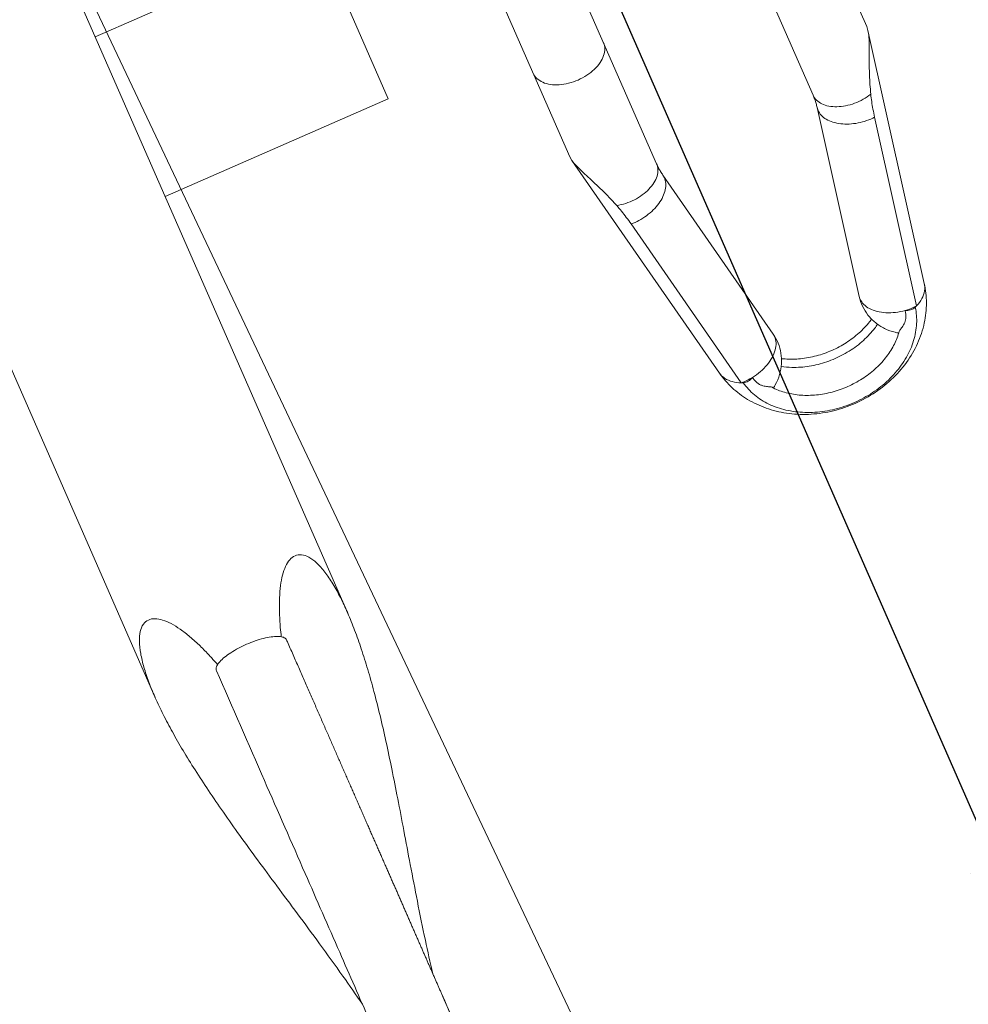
# Model space of a CAD drawing. Header units: metres. Extents: x 134157 to 138734, y 451157 to 455772.
# Tile 490 of 656: x 136619.038 to 136619.31, y 453794.912 to 453795.194. Entities that reach past the tile are written whole.
import ezdxf

# ---------------------------------------------------------------- set-up
doc = ezdxf.new("R2010")
doc.units = ezdxf.units.M
doc.layers.add('-DR-alg-hulplijnen', color=210, linetype='Continuous', plot=False)
doc.layers.add('-DR-nw-gr-arc-gras', color=7, linetype='Continuous', true_color=0xb5d5a4)
for name, color, linetype in [('-DR-nw-inr-fietsparkeren Tulip enkele beugel', 2, 'Continuous'), ('-DR-nw-maatvoering', 3, 'Continuous'), ('VELOPA-FIG25', 1, 'Continuous')]:
    doc.layers.add(name, color=color, linetype=linetype)
doc.layers.add('-DR-nw-vh-arc-sbs df bruinrood Broeder Alarmstraat', color=7, linetype='Continuous', lineweight=9, true_color=0xd8beb6)
doc.styles.add('2-5TXT', font='arial.ttf')
doc.styles.add('Drong', font='txt', dxfattribs={"height": 1.8})
doc.dimstyles.new('Drong', dxfattribs={"dimtxt": 1.8, "dimasz": 2.5, "dimexe": 0, "dimexo": 0, "dimgap": 0.9, "dimtad": 1, "dimzin": 0, "dimdsep": 46, "dimtxsty": 'Drong', "dimblk": 'dimblk-wit', "dimcen": 0, "dimse1": 1, "dimse2": 1, "dimclrd": 256, "dimclre": 1, "dimclrt": 7, "dimadec": 0, "dimazin": 0, "dimtfac": 1, "dimtmove": 0, "dimatfit": 3, "dimfxl": 1, "dimtolj": 1, "dimtzin": 0, "dimarcsym": 0})
doc.dimstyles.new('VELOPA-drukwerk', dxfattribs={"dimscale": 0, "dimtxt": 2.5, "dimasz": 2, "dimexe": 1, "dimexo": 1, "dimgap": 1, "dimtad": 1, "dimdec": 0, "dimdsep": 46, "dimtxsty": '2-5TXT', "dimcen": 8, "dimadec": 1, "dimazin": 0, "dimtfac": 1, "dimtdec": 0, "dimtmove": 0, "dimatfit": 3, "dimfxl": 1, "dimtolj": 1, "dimtzin": 0, "dimarcsym": 0})
pattern_1 = [(115.3356253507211, (136419.7180158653, 453326.2367068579), (-0.2236810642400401, -0.1059037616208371), [0.06, -0.187485]), (205.3356253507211, (136419.7180158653, 453326.2367068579), (0.1059037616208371, -0.22368106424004), [0.06, -0.187485])]

# ---------------------------------------------------------------- blocks, each defined once
blk = doc.blocks.new('*D482')
at = {"layer": '-DR-alg-hulplijnen', "color": 0, "lineweight": -2, "ltscale": 4, "transparency": 16777216}
for p, q in [((-1.268533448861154e-15, -770.7167233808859), (-1.92714493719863e-14, -1064.726652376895)), ((3625, -770.7167233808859), (3625, -1064.726652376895)), ((41.43344676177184, -1044.009928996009), (3583.566553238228, -1044.009928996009))]:
    blk.add_line(p, q, dxfattribs=at)
at = {"layer": '-DR-alg-hulplijnen', "color": 0, "ltscale": 4, "transparency": 16777216}
for points in [[(41.43344676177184, -1037.104354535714), (41.43344676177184, -1050.915503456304), (-1.800291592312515e-14, -1044.009928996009)], [(3583.566553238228, -1037.104354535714), (3583.566553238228, -1050.915503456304), (3625, -1044.009928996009)]]:
    blk.add_solid(points, dxfattribs=at)
at = {"layer": 'Defpoints', "color": 0, "ltscale": 4, "transparency": 16777216}
for p in [(0, -750), (3625, -750), (3625, -1044.009928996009)]:
    blk.add_point(p, dxfattribs=at)
at = {"layer": '-DR-alg-hulplijnen', "color": 0, "ltscale": 4, "transparency": 16777216, "insert": (1812.5, -996.8320429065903), "char_height": 51.79180845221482, "attachment_point": 5, "style": '2-5TXT'}
blk.add_mtext('\\A1;3625', dxfattribs=at)
blk = doc.blocks.new('*D481')
at = {"layer": '-DR-alg-hulplijnen', "color": 0, "lineweight": -2, "ltscale": 4, "transparency": 16777216}
for p, q in [((3645.716723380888, 3.331503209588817e-15), (4009.119275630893, 6.177109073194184e-14)), ((3988.402552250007, -41.4334467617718), (3988.402552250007, -708.5665532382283)), ((3645.716723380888, -750.0000000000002), (4009.119275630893, -750.0000000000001))]:
    blk.add_line(p, q, dxfattribs=at)
at = {"layer": '-DR-alg-hulplijnen', "color": 0, "ltscale": 4, "transparency": 16777216}
for points in [[(3981.496977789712, -41.43344676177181), (3995.308126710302, -41.4334467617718), (3988.402552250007, 5.843958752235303e-14)], [(3981.496977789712, -708.5665532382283), (3995.308126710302, -708.5665532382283), (3988.402552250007, -750.0000000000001)]]:
    blk.add_solid(points, dxfattribs=at)
at = {"layer": 'Defpoints', "color": 0, "ltscale": 4, "transparency": 16777216}
for p in [(3625.000000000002, 0), (3625.000000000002, -750.0000000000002), (3988.402552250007, -750.0000000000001)]:
    blk.add_point(p, dxfattribs=at)
at = {"layer": '-DR-alg-hulplijnen', "color": 0, "ltscale": 4, "transparency": 16777216, "insert": (3941.242330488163, -375.0000000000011), "char_height": 51.79180845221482, "attachment_point": 5, "rotation": 90, "style": '2-5TXT'}
blk.add_mtext('\\A1;750', dxfattribs=at)
blk = doc.blocks.new('dimblk-wit')
at = {"color": 7}
blk.add_line((2.842170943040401e-14, -0.3333333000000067), (-2.842170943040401e-14, 0.3333333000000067), dxfattribs=at)
blk.add_solid([(0, 0), (-0.7999999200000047, 0.1999999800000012), (-0.7999999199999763, -0.1999999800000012)], dxfattribs=at)
blk = doc.blocks.new('*D634')
at = {"layer": '-DR-nw-maatvoering', "lineweight": -2, "transparency": 16777216}
blk.add_line((136616.4696596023, 453791.6460135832), (136622.2968280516, 453806.2631956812), dxfattribs=at)
at = {"layer": 'Defpoints', "color": 0, "transparency": 16777216}
for p in [(136622.4819835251, 453806.7276496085), (136622.889603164, 453806.5651512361), (136616.6921237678, 453791.0190612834)]:
    blk.add_point(p, dxfattribs=at)
at = {"layer": '-DR-nw-maatvoering', "lineweight": -2, "transparency": 16777216, "xscale": 0.5, "yscale": 0.5, "zscale": 0.5}
for p, rotation in [((136622.481983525, 453806.7276496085), 68.26520454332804), ((136616.2845041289, 453791.1815596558), 248.2652045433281)]:
    blk.add_blockref('dimblk-wit', p, dxfattribs=dict(at, rotation=rotation))
at = {"layer": '-DR-nw-maatvoering', "color": 7, "transparency": 16777216, "insert": (136619.0454071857, 453799.089283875), "char_height": 0.36, "attachment_point": 5, "rotation": 68.26520454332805, "style": 'Drong'}
blk.add_mtext('\\A1;16.75', dxfattribs=at)
blk = doc.blocks.new('Fietsenrek Tulip enkel')
at = {"layer": '-DR-alg-hulplijnen', "ltscale": 4}
blk.add_line((1925, 0), (0, 0), dxfattribs=at)
at = {"layer": 'VELOPA-FIG25', "color": 252, "linetype": 'Continuous', "lineweight": 9}
for p, q in [((298.658684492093, -344.8499999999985), (630.2552322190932, -344.8499999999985)), ((309.4598630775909, -405.1499999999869), (630.2507963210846, -405.1499999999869)), ((450.0747259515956, -405.1499999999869), (450.0747259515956, -474.9999999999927)), ((500.0747259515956, -405.1499999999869), (500.0747259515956, -474.9999999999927)), ((500.0747259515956, -474.9999999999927), (359.6058633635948, -474.9999999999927)), ((536.1699994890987, -515.9999999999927), (347.5181655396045, -515.9999999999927)), ((537.3738789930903, -516.1313739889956), (536.1699994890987, -515.9999999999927)), ((537.3970591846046, -516.1356553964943), (610.288717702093, -530.4435405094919)), ((615.2896505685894, -535.0371666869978), (560.8894332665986, -524.358961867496)), ((548.035339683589, -537.9999999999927), (347.5181655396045, -537.9999999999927)), ((551.7763146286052, -538.3658155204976), (552.605929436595, -538.4460002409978)), ((606.176531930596, -549.0440203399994), (551.7763146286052, -538.3658155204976)), ((551.7763146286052, -586.6341844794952), (606.176531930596, -575.9559796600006)), ((347.5181655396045, -586.9999729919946), (548.035339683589, -586.9999729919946)), ((551.7763146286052, -586.6341844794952), (552.605929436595, -586.5539997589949)), ((560.8894332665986, -600.6410381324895), (615.2896505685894, -589.962833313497)), ((537.3780341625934, -608.868079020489), (610.288717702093, -594.5564594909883)), ((347.5181655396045, -608.9999729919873), (536.1701370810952, -608.9999729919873)), ((536.1701370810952, -608.9999729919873), (537.376866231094, -608.8682977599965))]:
    blk.add_line(p, q, dxfattribs=at)
for points, start_tangent, end_tangent in [([(623.1085956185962, -362.975236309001), (622.2150253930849, -362.6181009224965), (618.5377257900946, -360.9725926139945), (615.4324675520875, -359.2727979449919), (612.9078133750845, -357.5213157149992), (610.996451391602, -355.7188084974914), (609.7693030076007, -353.8682929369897), (609.3515709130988, -351.9886879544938), (609.8926333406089, -350.1718612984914), (611.419115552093, -348.5539733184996), (613.8862791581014, -347.1894561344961), (617.2304940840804, -346.1165101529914), (621.2275092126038, -345.3817202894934), (625.6913015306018, -344.9707063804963), (630.2434380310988, -344.8499869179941)], (-0.9310904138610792, 0.3647884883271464), (0.9999999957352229, -9.235558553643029e-05)), ([(630.2434380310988, -344.8499869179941), (630.5682460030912, -344.8505678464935), (635.8394298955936, -345.0005259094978), (641.5077718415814, -345.4091434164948), (647.5858134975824, -346.0710287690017), (654.0919371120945, -346.9837572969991), (661.0486862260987, -348.1453052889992), (668.4823239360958, -349.5517247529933), (676.4228659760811, -351.1947983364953), (684.9047558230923, -353.0596304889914), (693.9686945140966, -355.1223479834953), (703.6661116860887, -357.3484173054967), (714.065781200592, -359.6916043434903), (725.2560965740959, -362.0921755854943), (734.9299721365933, -364.0195937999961)], (0.9999999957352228, -9.235558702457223e-05), (0.9822508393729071, -0.1875720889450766)), ([(629.0812565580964, -365.0520946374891), (626.4720561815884, -364.203896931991), (623.1085956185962, -362.975236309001)], (-0.9552161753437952, 0.2959088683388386), (-0.9310904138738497, 0.3647884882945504)), ([(630.4995653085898, -364.0113614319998), (630.0894004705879, -364.0777108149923), (629.2739631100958, -364.7146653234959), (628.527582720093, -365.9657673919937), (627.912531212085, -367.7049275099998), (627.4392903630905, -369.8863189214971), (627.1412687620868, -372.3970982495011), (627.0431135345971, -375)], (-0.9999999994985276, 3.166930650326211e-05), (0, -1)), ([(872.2429914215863, -364.0004512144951), (871.4931166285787, -364.0000542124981), (869.4321402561, -364.0000253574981), (865.9668989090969, -363.9997935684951), (861.1663724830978, -363.9999842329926), (855.1057197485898, -363.9999909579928), (847.8372212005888, -363.9998791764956), (839.2823724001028, -364.0001512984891), (829.3728744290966, -364.0001620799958), (818.0721323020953, -363.9998144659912), (805.4171970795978, -364.0001844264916), (791.4152382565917, -363.998548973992), (776.0161688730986, -364.0001285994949), (759.0278948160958, -364.0000092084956), (740.0685224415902, -364.0000362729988), (718.6458642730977, -363.999994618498), (693.9956133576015, -363.9999833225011), (664.8701945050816, -364.0000025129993), (630.4995657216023, -364.000002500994)], (-0.9999996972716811, 0.0007781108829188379), (-0.9999999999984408, 1.765950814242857e-06)), ([(627.0431135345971, -375), (627.1413231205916, -377.6036120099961), (627.4393626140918, -380.1141189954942), (627.9124566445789, -382.2948046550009), (628.5276296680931, -384.0343363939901), (629.274075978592, -385.2854708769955), (630.0892778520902, -385.9222425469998), (630.4995554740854, -385.9886385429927)], (0, -1), (0.9999999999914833, 4.127184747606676e-06)), ([(629.0812124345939, -384.9479210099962), (626.5235794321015, -385.7785405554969), (623.1077570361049, -387.0250978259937)], (-0.9552154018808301, -0.295911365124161), (-0.9310869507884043, -0.3647973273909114)), ([(630.2425906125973, -405.1500083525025), (630.4658011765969, -405.1497307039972), (635.767115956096, -405.0031636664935), (641.4645281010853, -404.5947976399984), (647.5697844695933, -403.9309780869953), (654.1006234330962, -403.0149028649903), (661.0790582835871, -401.8492659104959), (668.5311102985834, -400.4385772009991), (676.4866384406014, -398.7915415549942), (684.9797676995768, -396.9235203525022), (694.050784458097, -394.8588074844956), (703.7504897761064, -392.6323013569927), (714.147311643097, -390.2903733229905), (725.3289978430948, -387.8927360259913), (734.9316254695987, -385.9800912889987)], (0.9999999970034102, 7.741562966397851e-05), (0.9822513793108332, 0.1875692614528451)), ([(630.4995555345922, -386.000002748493), (631.0568438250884, -386.0000059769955), (633.1263456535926, -386.0000264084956), (635.1684272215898, -386.0000554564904), (637.1836616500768, -386.0000880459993), (639.1726193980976, -386.0001201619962), (641.1358685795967, -386.0001487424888), (643.0739752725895, -386.0001715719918), (644.9875038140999, -386.000187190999), (646.877017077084, -386.0001948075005), (648.7430767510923, -386.0001942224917), (650.5862397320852, -386.0001857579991), (652.4070537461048, -386.0001701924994), (654.2060658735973, -386.0001487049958), (655.9838238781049, -386.0001228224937), (657.7408763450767, -386.0000943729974), (659.4777728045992, -386.0000654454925), (661.1950638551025, -386.0000383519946), (662.8933012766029, -386.0000155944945), (664.573039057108, -385.9999995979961), (666.2348340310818, -385.999990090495), (667.8792405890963, -385.9999852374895), (669.50674258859, -385.9999835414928), (671.1176652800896, -385.9999838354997), (672.7123135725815, -385.9999852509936), (674.2909936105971, -385.9999871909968), (675.8540127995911, -385.9999892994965), (677.4016798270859, -385.9999914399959), (678.9343046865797, -385.999993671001), (680.4521986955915, -385.9999962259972), (681.955674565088, -385.9999994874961), (683.44504654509, -386.0000034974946), (684.9206289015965, -386.0000076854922), (686.3827370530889, -386.0000115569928), (687.8316860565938, -386.0000147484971), (689.2677387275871, -386.0000170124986), (690.6910985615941, -386.0000182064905), (692.1019671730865, -386.0000182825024), (693.5005475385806, -386.0000172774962), (694.8870439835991, -386.0000153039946), (696.2616621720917, -386.0000125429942), (697.6246090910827, -386.0000092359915), (698.9760930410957, -386.0000056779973), (700.3163236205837, -386.0000022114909), (701.6455117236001, -385.9999992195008), (702.9638692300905, -385.9999969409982), (704.2716082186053, -385.999995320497), (705.5689419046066, -385.9999942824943), (706.8560848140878, -385.9999937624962), (708.1332461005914, -385.9999937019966), (709.4005792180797, -385.9999940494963), (710.6582100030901, -385.9999947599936), (711.9062651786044, -385.9999957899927), (713.1448725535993, -385.9999970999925), (714.3741610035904, -385.9999986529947), (715.5942604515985, -386.0000004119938), (716.8053018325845, -386.0000023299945), (718.007416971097, -386.0000043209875), (719.2007386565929, -386.0000062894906), (720.3854006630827, -386.0000081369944), (721.5615377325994, -386.0000097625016), (722.7292855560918, -386.0000110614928), (723.888780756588, -386.0000119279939), (725.0401608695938, -386.0000122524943), (726.1835643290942, -386.0000119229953), (727.3191304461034, -386.0000108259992), (728.4469925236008, -386.0000088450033), (729.567245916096, -386.0000058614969), (730.6799742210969, -386.0000017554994), (731.7852616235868, -385.9999964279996), (732.8831913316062, -385.999990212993), (733.9738462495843, -385.9999837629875), (735.0573100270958, -385.9999776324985), (736.1336670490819, -385.9999722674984), (737.203002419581, -385.9999680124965), (738.2654019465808, -385.999965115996), (739.3209521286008, -385.9999637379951), (740.3697401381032, -385.9999639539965), (741.411853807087, -385.9999657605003), (742.4473816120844, -385.9999690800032), (743.4764126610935, -385.9999737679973), (744.4990366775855, -385.9999796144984), (745.5153439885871, -385.9999863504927), (746.5254255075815, -385.9999936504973), (747.5293727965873, -386.0000011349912), (748.5272819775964, -386.0000081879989), (749.5193709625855, -386.0000140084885), (750.5057818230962, -386.0000179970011), (751.4865296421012, -386.0000197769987), (752.4616311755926, -386.0000191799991), (753.4311048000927, -386.0000162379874), (754.3949704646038, -386.0000111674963), (755.3532496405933, -386.0000043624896), (756.3059609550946, -385.9999965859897), (757.2530811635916, -385.9999904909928), (758.1945653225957, -385.9999885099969), (759.1303725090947, -385.9999913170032), (760.0604660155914, -385.9999979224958), (760.9848532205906, -386.0000051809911), (761.9037100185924, -386.0000079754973), (762.8172507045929, -386.0000048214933), (763.7256830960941, -385.9999988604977), (764.6292087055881, -385.9999976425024), (765.5280142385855, -386.000011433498), (766.4221813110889, -386.0000376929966), (767.311727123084, -386.0000664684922), (768.1966693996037, -386.0000900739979), (769.0770274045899, -386.0001031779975), (769.9528218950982, -386.0001027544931), (770.824065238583, -386.0000880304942), (771.6907930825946, -386.0000604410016), (772.5530724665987, -386.0000235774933), (773.4109700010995, -385.9999831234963), (774.2645347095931, -385.9999439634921), (775.113783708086, -385.9999070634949), (775.958732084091, -385.9998735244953), (776.7993965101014, -385.9998450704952), (777.6357951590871, -385.9998240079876), (778.467947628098, -385.9998131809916), (779.2958748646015, -385.9998159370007), (780.1195990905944, -385.9998360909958), (780.9391437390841, -385.9998778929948), (781.7545333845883, -385.9999459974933), (782.5657937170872, -386.0000453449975), (783.3729535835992, -386.0001752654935), (784.1760460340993, -386.0003262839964), (784.9751051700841, -386.0004891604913), (785.770165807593, -386.0006557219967), (786.5612634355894, -386.0008188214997), (787.3484341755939, -386.0009722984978), (788.1317147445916, -386.001110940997), (788.9111424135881, -386.0012304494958), (789.6867549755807, -386.0013274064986), (790.4585907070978, -386.0013992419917), (791.2266883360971, -386.0014442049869), (791.9910870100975, -386.0014613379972), (792.7518235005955, -386.0014504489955), (793.5088956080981, -386.0014120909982), (794.2622939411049, -386.001347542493), (795.0120142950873, -386.0012587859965), (795.7580534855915, -386.0011484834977), (796.5004093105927, -386.0010199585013), (797.2390805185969, -386.000877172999), (797.9740667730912, -386.0007247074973), (798.7053686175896, -386.0005677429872), (799.4329874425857, -386.0004120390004), (800.1569254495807, -386.0002639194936), (800.8771856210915, -386.0001302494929), (801.5937716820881, -386.0000184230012), (802.3066882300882, -385.9999345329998), (803.015935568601, -385.9998763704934), (803.7215117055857, -385.9998395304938), (804.4234156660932, -385.9998200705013), (805.121647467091, -385.999814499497), (805.816208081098, -385.9998197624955), (806.5070994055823, -385.9998332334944), (807.194324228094, -385.9998527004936), (807.8778861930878, -385.9998763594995), (808.5577897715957, -385.9999028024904), (809.2340402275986, -385.9999310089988), (809.9066435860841, -385.9999603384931), (810.5756066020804, -385.9999905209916), (811.2409367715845, -386.0000216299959), (811.902640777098, -386.0000532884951), (812.5607224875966, -386.0000843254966), (813.2151862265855, -386.0001136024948), (813.8660371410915, -386.0001400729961), (814.513281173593, -386.0001627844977), (815.1569250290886, -386.0001808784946), (815.7969691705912, -386.0001935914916), (816.4333966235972, -386.000200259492), (817.0661932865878, -386.0002003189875), (817.6953462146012, -386.0001933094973), (818.3208434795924, -386.0001788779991), (818.9426741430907, -386.000156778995), (819.5608282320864, -386.000126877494), (820.1752967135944, -386.0000891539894), (820.7860714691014, -386.0000437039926), (821.3931429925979, -385.9999909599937), (821.9964928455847, -385.9999338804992), (822.5961054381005, -385.9998765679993), (823.1919668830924, -385.9998224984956), (823.7840645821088, -385.9997745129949), (824.3723872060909, -385.999734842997), (824.9569246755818, -385.9997051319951), (825.5376681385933, -385.999686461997), (826.1146099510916, -385.9996793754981), (826.687743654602, -385.9996838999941), (827.2570639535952, -385.9996995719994), (827.8225666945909, -385.9997254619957), (828.3842488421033, -385.9997601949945), (828.9421084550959, -385.9998019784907), (829.4961446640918, -385.9998486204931), (830.0463576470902, -385.9998975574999), (830.5927486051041, -385.9999458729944), (831.1353183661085, -385.9999903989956), (831.6740658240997, -386.0000290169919), (832.2089984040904, -386.0000606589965), (832.740124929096, -386.0000843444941), (833.2674547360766, -386.0000991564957), (833.7909976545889, -386.0001042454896), (834.3107639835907, -386.0000988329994), (834.8267644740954, -386.0000822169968), (835.3390103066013, -386.0000537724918), (835.8475129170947, -386.0000129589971), (836.3522400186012, -385.9999618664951), (836.8531523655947, -385.9999099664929), (837.3502400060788, -385.9998658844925), (837.8435367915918, -385.9998355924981), (838.3331023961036, -385.9998225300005), (838.8189598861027, -385.9998277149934), (839.3011338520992, -385.9998498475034), (839.7796504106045, -385.9998854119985), (840.2545371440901, -385.9999287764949), (840.7258230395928, -385.9999722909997), (841.193535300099, -386.0000064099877), (841.657617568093, -386.0000247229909), (842.1180408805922, -386.0000299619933), (842.5748094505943, -386.0000257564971), (843.0279279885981, -386.0000154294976), (843.477401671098, -386.0000020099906), (843.923236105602, -385.9999882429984), (844.365437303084, -385.9999765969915), (844.8040116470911, -385.9999692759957), (845.2389658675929, -385.9999682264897), (845.6703070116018, -385.9999751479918), (846.0980424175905, -385.9999914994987), (846.5221963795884, -386.0000181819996), (846.9428431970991, -386.0000516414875), (847.3600038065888, -386.0000860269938), (847.7736922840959, -386.0001166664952), (848.1839217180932, -386.0001400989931), (848.590704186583, -386.0001540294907), (848.9940507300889, -386.0001572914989), (849.3939713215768, -386.0001498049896), (849.7904748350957, -386.0001325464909), (850.1835690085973, -386.0001075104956), (850.5732604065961, -386.0000776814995), (850.9595543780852, -386.000047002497), (851.3424550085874, -386.000020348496), (851.7219805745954, -386.0000033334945), (852.0982521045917, -385.9999973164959), (852.4712981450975, -385.9999984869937), (852.8411219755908, -386.0000034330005), (853.2077260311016, -386.0000094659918), (853.5711118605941, -386.0000146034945), (853.9312800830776, -386.0000175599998), (854.2882303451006, -386.0000177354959), (854.6419612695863, -386.0000152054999), (854.9924704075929, -386.0000107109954), (855.3397541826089, -386.0000056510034), (855.6838078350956, -386.0000020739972), (856.0246253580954, -386.0000026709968), (856.3621994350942, -386.0000107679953), (856.6965691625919, -386.0000297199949), (857.0278646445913, -386.0000573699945), (857.3560743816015, -386.0000887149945), (857.6811628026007, -386.000119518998), (858.0030936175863, -386.0001463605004), (858.3218301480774, -386.0001666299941), (858.6373352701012, -386.0001785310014), (858.9495713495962, -386.00018107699), (859.2585001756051, -386.0001740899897), (859.5640828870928, -386.000158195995), (859.8662798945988, -386.0001348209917), (860.1650507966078, -386.0001061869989), (860.4603542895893, -386.0000753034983), (860.7521480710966, -386.0000459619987), (861.0403887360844, -386.0000227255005), (861.3250432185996, -386.0000108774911), (861.6062922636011, -386.0000123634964), (861.8841857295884, -386.0000224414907), (862.1586879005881, -386.0000364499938), (862.4297622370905, -386.0000506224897), (862.6973712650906, -386.0000620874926), (862.9614764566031, -386.0000688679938), (863.2220380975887, -386.0000698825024), (863.4790151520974, -386.0000649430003), (863.7323651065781, -386.000054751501), (863.9820438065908, -386.0000408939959), (864.2280052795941, -386.0000258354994), (864.4702015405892, -386.0000129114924), (864.7085823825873, -386.000006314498), (864.9430951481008, -386.0000110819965), (865.1737331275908, -386.0000328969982), (865.4008468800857, -386.0000720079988), (865.6244917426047, -386.000121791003), (865.8446352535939, -386.0001760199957), (866.0612437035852, -386.0002293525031), (866.2742819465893, -386.0002773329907), (866.4837131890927, -386.0003163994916), (866.6894987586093, -386.0003438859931), (866.8915978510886, -386.0003580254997), (867.0899672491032, -386.000357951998), (867.2845610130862, -386.0003437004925), (867.4753301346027, -386.0003162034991), (867.6622221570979, -386.0002772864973), (867.8451807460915, -386.0002296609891), (868.0241452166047, -386.000176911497), (868.1990499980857, -386.000123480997), (868.3698240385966, -386.000074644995), (868.5364595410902, -386.0000362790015), (868.6993582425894, -386.0000099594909), (868.858571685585, -385.9999927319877), (869.0140649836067, -385.9999820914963), (869.165800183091, -385.9999762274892), (869.3137357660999, -385.9999740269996), (869.4578260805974, -385.9999750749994), (869.5980206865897, -385.9999796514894), (869.7342636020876, -385.9999887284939), (869.8666973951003, -386.0000031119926), (869.9955116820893, -386.0000200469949), (870.1206400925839, -386.0000361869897), (870.2420163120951, -386.0000489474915), (870.3595730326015, -386.0000565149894), (870.4732412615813, -386.0000578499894), (870.5829495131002, -386.0000526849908), (870.6886228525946, -386.0000415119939), (870.8875429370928, -386.0000067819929), (871.0696668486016, -385.9999695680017), (871.2352382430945, -385.9999434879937), (871.3846131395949, -385.9999361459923), (871.5182468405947, -385.999950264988), (871.6367516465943, -385.9999847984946), (871.7432779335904, -386.0000303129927), (871.8856211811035, -386.0000355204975), (871.993248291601, -385.9999588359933), (872.0980700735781, -385.9999989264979), (872.2013598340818, -385.999772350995), (872.2025413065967, -385.9997516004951)], (0.9999999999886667, -4.760948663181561e-06), (-0.002398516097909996, 0.9999971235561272)), ([(734.9351199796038, -386.0000380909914), (734.997742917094, -386.0000384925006), (735.9610602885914, -386.0000436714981), (736.9179323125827, -386.000046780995), (737.8684389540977, -386.0000476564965), (738.8126603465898, -386.0000462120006), (739.7506767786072, -386.000042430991), (740.682568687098, -386.0000363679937), (741.608416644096, -386.0000281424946), (742.5283013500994, -386.0000179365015), (743.442314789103, -386.0000059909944), (744.3505343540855, -385.9999926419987), (745.2530050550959, -385.999978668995), (746.149769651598, -385.9999650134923), (747.0408713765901, -385.9999524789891), (747.9263539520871, -385.9999417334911), (748.8062615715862, -385.9999333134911), (749.6806388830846, -385.9999276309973), (750.5495309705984, -385.9999249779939), (751.4129833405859, -385.9999255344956), (752.2710419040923, -385.9999293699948), (753.1237529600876, -385.9999364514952), (753.9711631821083, -385.9999466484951), (754.8133196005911, -385.9999597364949), (755.6502695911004, -385.9999754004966), (756.4820608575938, -385.9999932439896), (757.308743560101, -386.0000126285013), (758.1303817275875, -386.0000318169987), (758.9470444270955, -386.0000489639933), (759.7588003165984, -386.0000626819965), (760.5657176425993, -386.0000720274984), (761.3678642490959, -386.0000764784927), (762.1653075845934, -386.0000759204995), (762.9581147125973, -386.0000706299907), (763.7463506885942, -386.0000612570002), (764.5300192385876, -386.0000488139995), (765.3091307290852, -386.0000346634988), (766.0837189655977, -386.0000205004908), (766.8538179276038, -386.0000083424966), (767.6194617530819, -386.0000005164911), (768.380684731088, -385.9999996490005), (769.1375231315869, -386.0000077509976), (769.8900123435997, -386.0000224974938), (770.6381842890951, -386.0000405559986), (771.3820710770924, -386.0000591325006), (772.1217050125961, -386.0000759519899), (772.857118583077, -386.0000892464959), (773.5883444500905, -386.0000977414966), (774.3154154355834, -386.0001006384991), (775.0383645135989, -386.0000976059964), (775.7572247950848, -386.000088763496), (776.472029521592, -386.0000746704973), (777.1828120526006, -386.0000563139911), (777.8896058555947, -386.0000350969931), (778.5924444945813, -386.0000128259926), (779.2913616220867, -385.9999917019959), (779.9863897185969, -385.9999737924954), (780.6775500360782, -385.9999594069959), (781.3648600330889, -385.9999483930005), (782.0483378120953, -385.9999405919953), (782.7280020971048, -385.999935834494), (783.4038722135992, -385.9999339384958), (784.0759680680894, -385.9999347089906), (784.7443284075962, -385.9999379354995), (785.4090243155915, -385.9999433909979), (786.0700734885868, -385.9999508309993), (786.727490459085, -385.9999599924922), (787.381290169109, -385.9999705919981), (788.031487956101, -385.9999823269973), (788.6780995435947, -385.9999948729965), (789.321141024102, -386.0000078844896), (789.9606290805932, -386.0000210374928), (790.5965818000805, -386.0000341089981), (791.229017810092, -386.0000469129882), (791.8579560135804, -386.0000592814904), (792.4834155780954, -386.0000710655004), (793.105415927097, -386.0000821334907), (793.7239767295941, -386.0000923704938), (794.3391178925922, -386.0001016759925), (794.950859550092, -386.0001099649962), (795.5592220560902, -386.0001171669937), (796.1642259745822, -386.0001232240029), (796.7658920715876, -386.000128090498), (797.3642413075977, -386.0001317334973), (797.9592948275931, -386.000134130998), (798.5510739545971, -386.0001352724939), (799.1396001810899, -386.0001351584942), (799.724895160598, -386.0001337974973), (800.3069807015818, -386.0001312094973), (800.8858787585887, -386.0001274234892), (801.4616114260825, -386.0001224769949), (802.0342009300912, -386.0001164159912), (802.6036696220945, -386.0001092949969), (803.1700399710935, -386.0001011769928), (803.733334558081, -386.0000921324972), (804.2935760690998, -386.0000822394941), (804.8507862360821, -386.0000715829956), (805.4049747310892, -386.0000602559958), (805.9561519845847, -386.0000483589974), (806.5043302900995, -386.0000359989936), (807.0495221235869, -386.0000232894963), (807.5917401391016, -386.0000103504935), (808.1309971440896, -385.9999973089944), (808.6673047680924, -385.9999843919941), (809.2006740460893, -385.9999720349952), (809.7311165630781, -385.9999606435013), (810.2586441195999, -385.9999505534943), (810.7832687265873, -385.9999420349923), (811.3050025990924, -385.9999352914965), (811.8238581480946, -385.9999304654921), (812.3398479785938, -385.9999276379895), (812.8529848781, -385.9999268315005), (813.3632818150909, -385.9999280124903), (813.8707519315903, -385.9999310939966), (814.375408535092, -385.9999359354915), (814.8772650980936, -385.9999423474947), (815.3763352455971, -385.9999500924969), (815.8726327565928, -385.9999588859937), (816.366171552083, -385.9999683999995), (816.856965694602, -385.9999782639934), (817.3450293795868, -385.9999880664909), (817.8303766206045, -385.9999973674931), (818.3130198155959, -386.0000059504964), (818.7929736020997, -386.0000138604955), (819.2702531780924, -386.0000211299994), (819.7448738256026, -386.0000277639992), (820.2168509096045, -386.0000337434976), (820.6861998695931, -386.0000390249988), (821.1529362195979, -386.0000435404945), (821.6170755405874, -386.0000472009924), (822.0786334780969, -386.0000498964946), (822.5376257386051, -386.0000514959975), (822.9940680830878, -386.0000518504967), (823.4479763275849, -386.0000507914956), (823.8993663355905, -386.0000481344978), (824.3482540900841, -386.0000436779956), (824.79466983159, -386.0000372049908), (825.2386375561, -386.0000284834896), (825.6801695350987, -386.0000172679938), (826.1192781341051, -386.000003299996), (826.5559725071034, -385.9999864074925), (826.9902548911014, -385.9999673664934), (827.4221353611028, -385.9999473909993), (827.8516246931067, -385.9999275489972), (828.2787338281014, -385.9999087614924), (828.703473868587, -385.9998918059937), (829.125856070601, -385.9998773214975), (829.5458918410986, -385.9998658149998), (829.9635927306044, -385.9998576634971), (830.3789704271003, -385.9998531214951), (830.7920367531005, -385.9998523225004), (831.2028036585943, -385.9998552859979), (831.611283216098, -385.9998619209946), (832.0174876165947, -385.9998720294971), (832.4214291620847, -385.999885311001), (832.8231202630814, -385.9999013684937), (833.2225734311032, -385.9999197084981), (833.6198012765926, -385.9999397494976), (834.0148165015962, -385.999960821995), (834.4076318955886, -385.9999821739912), (834.7982603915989, -386.0000029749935), (835.1867170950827, -386.0000223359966), (835.5730195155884, -386.0000394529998), (835.9571851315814, -386.0000536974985), (836.3392312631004, -386.0000646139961), (836.7191750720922, -386.0000719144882), (837.0970335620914, -386.0000754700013), (837.4728235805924, -386.0000753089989), (837.8465618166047, -386.0000716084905), (838.2182648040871, -386.0000646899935), (838.5879489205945, -386.0000550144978), (838.9556303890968, -386.000043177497), (839.3213252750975, -386.0000299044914), (839.6850494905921, -386.0000160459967), (840.0468187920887, -386.000002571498), (840.4066487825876, -385.9999905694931), (840.7645549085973, -385.9999812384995), (841.1205524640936, -385.9999758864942), (841.4746565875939, -385.9999759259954), (841.8268822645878, -385.9999828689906), (842.1772443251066, -385.9999983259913), (842.5257871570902, -386.0000232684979), (842.8725493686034, -386.0000551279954), (843.21752307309, -386.0000905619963), (843.5607047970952, -386.0001266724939), (843.9020842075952, -386.0001609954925), (844.2416509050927, -386.0001914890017), (844.5793946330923, -386.0002165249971), (844.9153052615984, -386.0002348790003), (845.2493727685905, -386.0002457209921), (845.5815872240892, -386.0002486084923), (845.9119387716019, -386.0002434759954), (846.2404176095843, -386.000230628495), (846.567013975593, -386.000210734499), (846.8917181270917, -386.0001848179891), (847.2145203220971, -386.0001542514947), (847.5354108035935, -386.0001207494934), (847.8543797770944, -386.0000863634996), (848.1714173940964, -386.0000534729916), (848.4865137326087, -386.0000247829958), (848.7996755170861, -386.00000311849), (849.1109593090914, -385.999988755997), (849.4203605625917, -385.9999800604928), (849.7278678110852, -385.9999755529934), (850.0334697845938, -385.9999739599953), (850.3371553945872, -385.9999742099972), (850.6389137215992, -385.9999754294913), (850.9387340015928, -385.9999769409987), (851.2366056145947, -385.9999782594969), (851.5325180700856, -385.9999790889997), (851.8264609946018, -385.9999793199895), (852.1184241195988, -385.9999790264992), (852.4083972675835, -385.9999784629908), (852.696370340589, -385.9999780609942), (852.9823333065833, -385.9999784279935), (853.2662761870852, -385.9999803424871), (853.5481890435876, -385.9999847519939), (853.8280619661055, -385.9999927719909), (854.1058850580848, -386.0000056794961), (854.3816627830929, -386.0000248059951), (854.6554607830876, -386.000049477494), (854.9272804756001, -386.000077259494), (855.1971123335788, -386.000105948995), (855.4649467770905, -386.0001336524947), (855.7307741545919, -386.0001587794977), (855.9945847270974, -386.0001800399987), (856.2563686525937, -386.0001964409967), (856.5161159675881, -386.0002072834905), (856.7738165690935, -386.0002121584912), (857.0294601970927, -386.0002109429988), (857.2830364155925, -386.0002037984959), (857.5345345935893, -386.0001911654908), (857.7839438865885, -386.0001737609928), (858.0312532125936, -386.0001525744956), (858.2764512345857, -386.0001288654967), (858.5195263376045, -386.0001041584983), (858.7604666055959, -386.0000802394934), (858.9992597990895, -386.0000591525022), (859.2358933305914, -386.0000431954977), (859.4703567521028, -386.0000349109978), (859.702752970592, -386.0000355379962), (859.9331190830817, -386.0000428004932), (860.1614352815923, -386.000054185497), (860.3876858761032, -386.0000675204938), (860.6118551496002, -386.0000809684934), (860.8339273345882, -386.0000930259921), (861.0538865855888, -386.0001025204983), (861.2717169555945, -386.0001086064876), (861.4874023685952, -386.0001107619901), (861.7009265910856, -386.000108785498), (861.912273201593, -386.0001027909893), (862.1214255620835, -386.0000932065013), (862.3283667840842, -386.0000807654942), (862.533079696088, -386.0000665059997), (862.7355468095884, -386.000051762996), (862.9357502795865, -386.0000381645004), (863.133671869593, -386.0000276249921), (863.3292929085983, -386.0000223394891), (863.5225942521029, -386.0000247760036), (863.7135572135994, -386.0000376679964), (863.9023347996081, -386.0000625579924), (864.0890393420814, -386.0000966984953), (864.2736578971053, -386.000136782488), (864.4561773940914, -386.0001798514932), (864.6365845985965, -386.0002232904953), (864.8148660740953, -386.0002648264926), (864.9910081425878, -386.0003025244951), (865.1649968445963, -386.0003347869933), (865.33681789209, -386.0003603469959), (865.5064566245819, -386.0003782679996), (865.6738979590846, -386.0003879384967), (865.8391263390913, -386.0003890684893), (866.0021256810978, -386.0003816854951), (866.1628793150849, -386.0003661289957), (866.3213692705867, -386.0003430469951), (866.477573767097, -386.0003133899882), (866.6314711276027, -386.0002784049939), (866.7830391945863, -386.0002396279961), (866.9322550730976, -386.0001988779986), (867.0790950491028, -386.0001582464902), (867.2235345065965, -386.0001200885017), (867.3655478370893, -386.0000870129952), (867.5051083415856, -386.0000618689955), (867.6422460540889, -386.0000475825), (867.7772507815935, -386.0000442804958), (867.9101603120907, -386.0000495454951), (868.0409673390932, -386.0000610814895), (868.1696645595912, -386.0000768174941), (868.296244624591, -386.0000949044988), (868.4207000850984, -386.0001137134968), (868.5430233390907, -386.0001318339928), (868.6632065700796, -386.0001480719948), (868.7812416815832, -386.0001614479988), (868.8971202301, -386.0001711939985), (869.0108333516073, -386.0001767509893), (869.1223716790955, -386.0001777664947), (869.231725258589, -386.0001740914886), (869.3388834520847, -386.0001657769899), (869.4438348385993, -386.0001530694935), (869.6470669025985, -386.0001164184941), (869.8413098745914, -386.0000698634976), (870.0264312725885, -386.0000219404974), (870.2022722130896, -385.9999837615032), (870.3690461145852, -385.999967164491), (870.5278478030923, -385.9999705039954), (870.6788233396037, -385.9999847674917), (870.8220365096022, -386.0000022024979), (870.9575196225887, -386.0000164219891), (871.0853116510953, -386.0000224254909), (871.2054570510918, -386.0000166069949), (871.3176596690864, -385.9999977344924), (871.4212413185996, -385.9999727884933)], (0.9999999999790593, -6.47160671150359e-06), (0.9999999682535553, 0.0002519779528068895)), ([(623.1077570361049, -387.0250978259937), (622.282172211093, -387.3545593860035), (618.6141333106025, -388.9897904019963), (615.511803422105, -390.6787742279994), (612.9832051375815, -392.4188048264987), (611.0595254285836, -394.2091158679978), (609.8089641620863, -396.0461268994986), (609.3506863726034, -397.9149309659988), (609.8308567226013, -399.7218948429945), (611.2801363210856, -401.339836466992), (613.7006237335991, -402.7312795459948), (617.0481344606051, -403.8383705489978), (621.0658384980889, -404.5964227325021), (625.5584077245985, -405.0217434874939), (630.2425906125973, -405.1500083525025)], (-0.9310869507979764, -0.36479732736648), (0.99999999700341, 7.741563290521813e-05)), ([(510.069674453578, -538), (511.8613555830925, -537.6251840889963), (513.5309366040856, -536.5262794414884), (514.9646383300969, -534.778174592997), (516.0647563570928, -532.5), (516.7563194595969, -529.8470094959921), (516.9921987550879, -526.9999999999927), (516.7563194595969, -524.1529905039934), (516.0647563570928, -521.4999999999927), (514.9646383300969, -519.221825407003), (513.5309366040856, -517.473720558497), (511.8613555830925, -516.3748159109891), (510.069674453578, -515.9999999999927)], (1, 0), (-1, 0)), ([(554.411932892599, -522.7183760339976), (551.4364303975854, -521.6946697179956), (548.6579189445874, -520.6307649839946), (546.0726017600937, -519.5501866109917), (543.6442652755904, -518.480861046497), (541.3687845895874, -517.4865463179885), (539.3325779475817, -516.6876164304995), (537.5549683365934, -516.1684539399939), (537.3739718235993, -516.1309040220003)], (-0.9510206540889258, 0.3091273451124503), (-0.981044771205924, 0.1937812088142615)), ([(548.0353396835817, -538), (549.723339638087, -537.6679655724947), (551.3094352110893, -536.6919071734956), (552.6978739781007, -535.130749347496), (553.8048360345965, -533.0787390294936), (554.5634941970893, -530.6597558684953), (554.9280483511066, -528.0198336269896), (554.8764904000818, -525.3183441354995), (554.411932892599, -522.7183760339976)], (1, 0), (-0.2569957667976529, 0.966412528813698)), ([(552.605929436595, -538.4460002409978), (554.2450723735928, -538.1500431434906), (555.8651636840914, -537.2782816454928), (557.3780171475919, -535.878168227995), (558.7012838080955, -534.0259150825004), (559.7629344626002, -531.822345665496), (560.5051804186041, -529.3874065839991), (560.8876190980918, -526.8536385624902), (560.8894332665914, -524.358961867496)], (1, 0), (-0.07808617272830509, 0.9969466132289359)), ([(560.8894332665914, -524.358961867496), (558.6136050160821, -523.8716865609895), (556.4542862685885, -523.3272174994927), (554.411932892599, -522.7183760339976)], (-0.9812745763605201, 0.1926141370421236), (-0.9510206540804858, 0.309127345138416)), ([(610.2887176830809, -530.443540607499), (612.2610031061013, -531.2476258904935), (613.9618207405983, -532.8094454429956), (615.2896505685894, -535.0371666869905)], (0.9812633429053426, -0.1926713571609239), (0.4041084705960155, -0.9147110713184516)), ([(610.2887177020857, -594.5564594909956), (615.6220910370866, -592.8902625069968), (620.6459676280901, -590.0230522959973), (625.2485781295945, -585.8795119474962), (628.9778724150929, -580.768551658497), (631.7345794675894, -574.8213707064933), (633.3589334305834, -568.3905914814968), (633.8143828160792, -561.7729666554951), (633.113692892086, -555.2297761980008), (631.3107934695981, -549.0405675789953), (628.4763419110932, -543.4060419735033), (624.8311787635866, -538.6656988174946), (620.4024996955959, -534.8034097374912), (615.5598805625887, -532.0827552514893), (610.2887177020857, -530.4435405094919)], (0.9812745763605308, 0.1926141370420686), (-0.9812745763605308, 0.1926141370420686)), ([(615.1735052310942, -538.5944361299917), (615.3280515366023, -536.7951034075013), (615.2896505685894, -535.0371666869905)], (0.1374086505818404, 0.9905144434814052), (-0.07808617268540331, 0.9969466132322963)), ([(615.1735052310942, -538.5944361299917), (615.4978105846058, -537.8770445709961), (615.6714891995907, -537.0765153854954), (615.675821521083, -536.2791146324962), (615.508656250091, -535.5658552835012)], (0.5142825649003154, 0.8576208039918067), (-0.3615834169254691, 0.9323397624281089)), ([(615.508656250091, -535.5658552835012), (615.4012808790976, -535.2980427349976), (615.2896505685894, -535.0371666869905)], (-0.3615834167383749, 0.9323397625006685), (-0.4041084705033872, 0.9147110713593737)), ([(615.508656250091, -589.4341447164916), (619.9674933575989, -587.9043890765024), (624.0628879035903, -585.1679985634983), (627.6003205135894, -581.3549437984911), (630.4117733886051, -576.6463338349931), (632.3637106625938, -571.2658140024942), (633.3634209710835, -565.4689434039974), (633.3634209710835, -559.5310565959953), (632.3637106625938, -553.7341859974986), (630.4117733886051, -548.3536661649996), (627.6003205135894, -543.6450562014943), (624.0628879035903, -539.8320014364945), (619.9674933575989, -537.0956109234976), (615.508656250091, -535.5658552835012)], (0.98127457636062, 0.1926141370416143), (-0.98127457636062, 0.1926141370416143)), ([(551.7763146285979, -538.3658155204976), (550.5410710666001, -538.1637906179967), (549.2919085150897, -538.0411402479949), (548.0353396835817, -538)], (-0.9812745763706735, 0.1926141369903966), (-1, 0)), ([(615.1735052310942, -538.5944361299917), (614.5659016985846, -541.3407292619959), (613.5479372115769, -543.8847591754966), (612.1862342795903, -546.0600332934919), (610.5698795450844, -547.72422531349), (608.8047567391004, -548.768359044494), (607.0059716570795, -549.1242050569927), (606.1768511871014, -549.0423968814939)], (-0.1374086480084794, -0.9905144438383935), (-0.9812072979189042, 0.1929565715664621)), ([(618.2998984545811, -540.0871941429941), (617.6876329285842, -539.5618098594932), (616.944307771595, -539.1331376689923), (616.0904916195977, -538.8170787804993), (615.1735052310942, -538.5944361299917)], (-0.6998727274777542, 0.7142675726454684), (-0.9812745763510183, 0.1926141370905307)), ([(620.0235299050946, -542.6011457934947), (619.9664626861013, -542.5510886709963), (619.742254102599, -542.2355749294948), (619.4881806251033, -541.7823136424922), (619.1790584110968, -541.2445987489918), (618.7902851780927, -540.6645055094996), (618.2998984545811, -540.0871941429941)], (-0.791077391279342, 0.6117160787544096), (-0.6998727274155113, 0.7142675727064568)), ([(606.176531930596, -549.0440203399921), (609.140537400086, -549.2904604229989), (612.1004946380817, -548.8747395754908), (614.9501857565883, -547.7914085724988), (617.5397473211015, -546.0668824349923), (619.7503258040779, -543.740469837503), (620.3364244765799, -542.910248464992)], (0.9812745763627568, -0.1926141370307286), (0.5484694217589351, 0.8361706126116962)), ([(620.3390446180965, -542.860358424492), (620.2908934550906, -542.8203579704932), (620.0229596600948, -542.6029648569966)], (-0.768077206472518, 0.6403572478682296), (-0.7827087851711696, 0.6223881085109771)), ([(620.3389957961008, -582.1396814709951), (623.065249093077, -579.3370231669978), (625.3727333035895, -575.7969751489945), (627.1019413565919, -571.7106867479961), (628.1771661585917, -567.2406108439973), (628.548699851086, -562.5651140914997), (628.1963451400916, -557.882092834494), (627.1352986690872, -553.391675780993), (625.4113544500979, -549.2762458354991), (623.0990225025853, -545.7054523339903), (620.3390446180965, -542.860358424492)], (0.7680787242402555, 0.6403554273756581), (-0.7680772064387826, 0.6403572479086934)), ([(615.5963187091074, -577.6351665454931), (617.0750335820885, -574.9058249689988), (618.767319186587, -570.1817957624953), (619.6335849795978, -565.1008767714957), (619.6335849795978, -559.8991232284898), (618.767319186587, -554.8182042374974), (617.0750335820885, -550.0941750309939), (615.5963187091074, -547.3648334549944)], (0.5304838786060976, 0.8476950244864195), (-0.5304838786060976, 0.8476950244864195)), ([(613.5486537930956, -576.6883482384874), (614.0449662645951, -575.7969751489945), (615.7741743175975, -571.7106867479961), (616.8493991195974, -567.2406108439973), (617.2209328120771, -562.5651140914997), (616.8685781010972, -557.882092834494), (615.8075316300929, -553.391675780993), (614.083587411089, -549.2762458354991), (613.5482890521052, -548.3110154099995)], (0.5049224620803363, 0.8631647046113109), (-0.5049479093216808, 0.8631498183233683)), ([(606.176531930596, -575.9559796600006), (609.140537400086, -575.7095395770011), (612.1004946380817, -576.1252604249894), (614.9501857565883, -577.208591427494), (617.5397473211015, -578.9331175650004), (619.7503258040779, -581.259530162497), (620.3367398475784, -582.0902323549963)], (0.9812745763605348, 0.1926141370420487), (0.5484372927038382, -0.8361916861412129)), ([(606.1768514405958, -575.9576044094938), (607.0061467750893, -575.8757949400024), (607.0460940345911, -575.8759267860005)], (0.981207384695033, 0.1929561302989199), (0.9999680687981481, -0.007991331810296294)), ([(607.0460940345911, -575.8759267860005), (608.8046798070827, -576.2316107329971), (610.5698770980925, -577.2757727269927), (612.1862203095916, -578.9399486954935), (613.5479324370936, -581.1152313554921), (614.5659000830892, -583.6592654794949), (615.1735052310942, -586.4055638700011)], (0.9999680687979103, -0.007991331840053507), (0.1374086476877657, -0.9905144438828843)), ([(618.2986940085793, -584.9140350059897), (618.7946417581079, -584.3296260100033), (619.1860868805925, -583.743856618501), (619.4949429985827, -583.2054200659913), (619.748118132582, -582.7546029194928), (619.9713385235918, -582.4438988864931), (620.0236240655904, -582.3988395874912)], (0.7001273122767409, 0.7140180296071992), (0.7934193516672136, 0.6086753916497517)), ([(620.0229598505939, -582.3970344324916), (620.2700970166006, -582.196828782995), (620.3389957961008, -582.1396814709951)], (0.782708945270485, 0.6223879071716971), (0.7680787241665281, 0.640355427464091)), ([(548.0353396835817, -586.9999729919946), (549.723339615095, -587.3320074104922), (551.3094351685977, -588.3080657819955), (552.6978739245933, -589.8692235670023), (553.8048359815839, -591.9212338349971), (554.5634941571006, -594.3402169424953), (554.9280483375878, -596.9801391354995), (554.8764904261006, -599.6816285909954), (554.4120725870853, -602.2815920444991)], (1, 0), (-0.2569203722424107, -0.9664325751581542)), ([(548.0356163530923, -586.9999729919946), (549.2919912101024, -586.9588423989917), (550.5411291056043, -586.8361988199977), (551.7763146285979, -586.6341844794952)], (1, 1.288595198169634e-08), (0.9812745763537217, 0.192614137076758)), ([(552.605929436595, -586.5539997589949), (554.2450723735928, -586.8499568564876), (555.8651636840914, -587.7217183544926), (557.3780171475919, -589.1218317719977), (558.7012838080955, -590.9740849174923), (559.7629344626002, -593.1776543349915), (560.5051804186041, -595.6125934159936), (560.8876190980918, -598.1463614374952), (560.8894332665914, -600.6410381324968)], (1, 0), (-0.07808617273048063, -0.9969466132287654)), ([(615.1735052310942, -586.4055638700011), (616.0777222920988, -586.1866933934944), (616.9298134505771, -585.8735213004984), (617.6792643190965, -585.4441363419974), (618.2986940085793, -584.9140350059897)], (0.9812745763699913, 0.1926141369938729), (0.7001273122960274, 0.7140180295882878)), ([(615.1735052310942, -586.4055638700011), (615.3280515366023, -588.2048965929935), (615.2896505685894, -589.962833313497)], (0.1374086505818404, -0.9905144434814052), (-0.07808617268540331, -0.9969466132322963)), ([(615.1735052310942, -586.4055638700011), (615.4978105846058, -587.1229554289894), (615.6714891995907, -587.9234846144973), (615.675821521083, -588.7208853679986), (615.508656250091, -589.4341447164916)], (0.5142825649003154, -0.8576208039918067), (-0.3615834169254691, -0.9323397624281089)), ([(615.2896505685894, -589.962833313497), (613.9618207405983, -592.1905545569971), (612.2610031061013, -593.7523741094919), (610.2887176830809, -594.5564593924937)], (-0.4041084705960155, -0.9147110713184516), (-0.9812633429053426, -0.1926713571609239)), ([(615.508656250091, -589.4341447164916), (615.4012808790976, -589.7019572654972), (615.2896505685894, -589.962833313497)], (-0.3615834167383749, -0.9323397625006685), (-0.4041084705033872, -0.9147110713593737)), ([(554.4120926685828, -602.281586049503), (556.4544252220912, -601.6727519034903), (558.6136747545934, -601.1282990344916), (560.8894332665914, -600.6410381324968)], (0.9510200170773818, 0.3091293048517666), (0.9812745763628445, 0.1926141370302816)), ([(537.3768690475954, -608.8683120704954), (538.911491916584, -608.4555993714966), (540.6547267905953, -607.8091236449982), (542.6019612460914, -606.9804818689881), (544.7030450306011, -606.0494096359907), (546.9036947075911, -605.0939968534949), (549.2460699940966, -604.1352099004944), (551.7487626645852, -603.1923988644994), (554.4120725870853, -602.2815920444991)], (0.9811832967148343, 0.1930785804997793), (0.951020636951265, 0.309127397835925))]:
    blk.add_spline(points, degree=3, dxfattribs=dict(at, start_tangent=start_tangent, end_tangent=end_tangent))
at = {"layer": '-DR-alg-hulplijnen', "ltscale": 4}
dim = blk.add_linear_dim(base=(3988.402552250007, -750.0000000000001), p1=(3625, 0), p2=(3625, -750), angle=90, dimstyle='VELOPA-drukwerk', override={"dimscale": 20.71672338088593}, dxfattribs=at)
dim.commit()
dim.dimension.update_dxf_attribs({"geometry": '*D481', "text_midpoint": (3941.242330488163, -375.0000000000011)})
dim = blk.add_linear_dim(base=(3625, -1044.009928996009), p1=(0, -750), p2=(3625, -750), dimstyle='VELOPA-drukwerk', override={"dimscale": 20.71672338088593}, dxfattribs=at)
dim.commit()
dim.dimension.update_dxf_attribs({"geometry": '*D482', "text_midpoint": (1812.5, -996.8320429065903)})

msp = doc.modelspace()

# ---------------------------------------------------------------- hatches: boundary and pattern name
at = {"layer": '-DR-nw-gr-arc-gras', "transparency": 33554687}
h = msp.add_hatch(dxfattribs=at)
h.set_pattern_fill('AGR-BOLLEN', color=256, scale=0.1, pattern_type=2)
h.set_pattern_definition(pattern_1)
edge = h.paths.add_edge_path()
edge.add_arc((-7000776.809524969, 3043164.567559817), 7592527.997363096, 340.0567505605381, 340.0572256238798)
edge.add_line((136455.7815594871, 453494.2542758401), (136455.1236032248, 453494.4934109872))
edge.add_arc((380495.2223584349, 364992.5484406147), 259592.3035530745, 160.0666568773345, 160.0804453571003)
edge.add_line((136433.832290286, 453435.7615323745), (136433.813485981, 453435.768343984))
edge.add_line((136433.813485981, 453435.768343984), (136432.1794965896, 453431.2550945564))
edge.add_line((136432.1794965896, 453431.2550945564), (136432.198303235, 453431.2482893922))
edge.add_line((136432.198303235, 453431.2482893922), (136431.6776287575, 453429.8696050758))
edge.add_line((136431.6776287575, 453429.8696050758), (136432.3363505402, 453429.6312341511))
edge.add_line((136432.3363505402, 453429.6312341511), (136434.3092713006, 453435.0765756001))
h = msp.add_hatch(dxfattribs=at)
h.set_pattern_fill('AGR-BOLLEN', color=256, scale=0.1, pattern_type=2)
h.set_pattern_definition(pattern_1)
edge = h.paths.add_edge_path()
edge.add_line((136644.2753070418, 454017.4218487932), (136643.9350728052, 454016.4814706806))
edge.add_line((136643.9350728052, 454016.4814706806), (136643.8839339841, 454016.3403207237))
edge.add_line((136643.8839339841, 454016.3403207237), (136644.542212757, 454016.1016536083))
edge.add_arc((1711333.983143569, -116117.4265426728), 1674723.581774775, 160.0956720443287, 160.096657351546, ccw=False)
edge.add_line((136654.3469492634, 454043.1812754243), (136653.6888597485, 454043.419891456))
edge.add_line((136653.6888597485, 454043.419891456), (136653.6378049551, 454043.2789838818))
edge.add_line((136653.6378049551, 454043.2789838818), (136653.2975354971, 454042.3386559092))
edge.add_line((136653.2975354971, 454042.3386559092), (136644.2753070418, 454017.4218487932))
at = {"layer": '-DR-nw-vh-arc-sbs df bruinrood Broeder Alarmstraat', "transparency": 33554687}
h = msp.add_hatch(dxfattribs=at)
h.set_pattern_fill('AVH-SBS_DIKFORMAAT_KEPER', color=256, scale=3.5, angle=45, pattern_type=2)
h.set_pattern_definition([(115.3356253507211, (136419.7180158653, 453326.2367068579), (-0.321614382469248, 0.1149290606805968), [0.9660000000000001, -0.483]), (25.33562535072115, (136419.0632007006, 453325.9266788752), (-0.321614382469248, 0.1149290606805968), [0.966, -0.483]), (115.3356253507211, (136419.3505233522, 453326.7307148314), (-0.321614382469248, 0.1149290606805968), [0, -1.449]), (115.3356253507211, (136419.3389369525, 453326.1908287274), (-0.321614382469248, 0.1149290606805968), [0, -1.449])])
h.paths.add_polyline_path([(136622.8075498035, 453806.5944730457), (136616.6100704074, 453791.048383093), (136618.5044023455, 453790.3142710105), (136624.631343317, 453805.9024352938)])

# ---------------------------------------------------------------- block references
at = {"layer": '-DR-nw-inr-fietsparkeren Tulip enkele beugel', "xscale": -0.001, "yscale": 0.001, "zscale": 0.001, "rotation": 113.6629406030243}
for p in [(136619.5669294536, 453798.118378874), (136619.1838070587, 453797.122587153), (136618.8018645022, 453796.1289452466), (136618.5076277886, 453795.4390722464), (136618.0519427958, 453794.6103107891)]:
    msp.add_blockref('Fietsenrek Tulip enkel', p, dxfattribs=at)

# ---------------------------------------------------------------- dimensions: what is measured, and where the dimension line sits
at = {"layer": '-DR-nw-maatvoering'}
dim = msp.add_aligned_dim(p1=(136616.6921237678, 453791.0190612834), p2=(136622.889603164, 453806.5651512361), distance=0.4388160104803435, dimstyle='Drong', override={"dimrnd": 0.05, "dimtfill": 0}, dxfattribs=at)
dim.commit()
dim.dimension.update_dxf_attribs({"geometry": '*D634', "text_midpoint": (136619.0454071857, 453799.089283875)})

doc.saveas('drawing.dxf')
